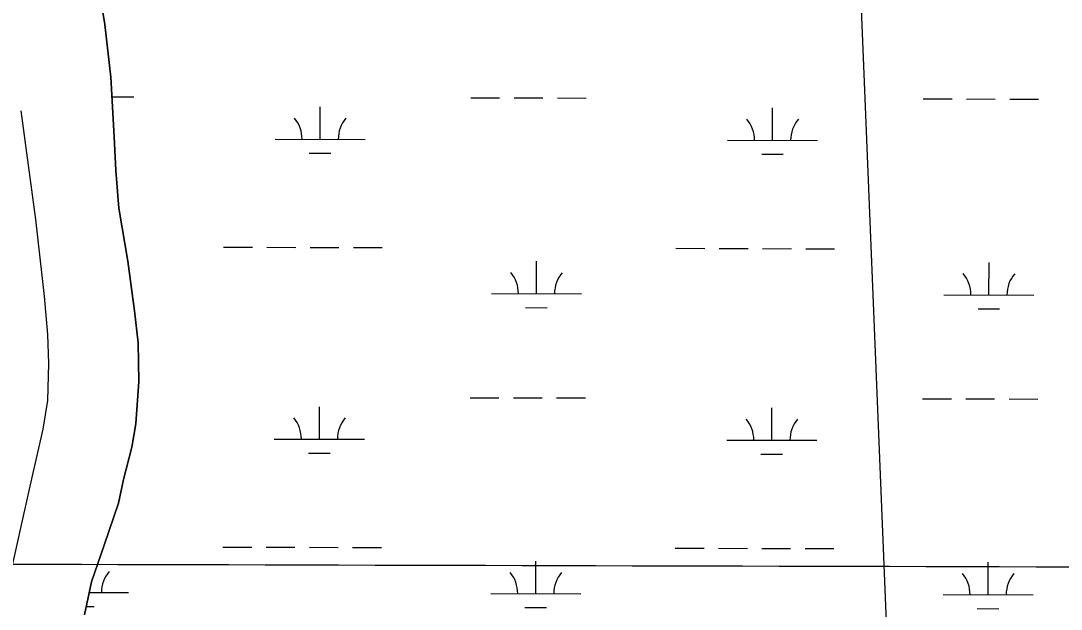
# Model space of a CAD drawing. Extents: x 3172297 to 3210190, y 958463 to 983887.
# Drawn here: x 3187707 to 3188861, y 975965 to 976618 of the extents above; entities that cross this region are included whole.
import ezdxf

# ---------------------------------------------------------------- set-up
doc = ezdxf.new("R2010")
doc.units = 0
for name, color, linetype in [('V-GRID-MAJR', 7, 'Continuous'), ('V-LEVE-TOET', 7, 'Continuous'), ('V-SITE-VEGE', 7, 'Continuous'), ('V-WETL-SWMP', 7, 'Continuous')]:
    doc.layers.add(name, color=color, linetype=linetype)

msp = doc.modelspace()

# ---------------------------------------------------------------- linework, layer by layer
at = {"layer": 'V-GRID-MAJR'}
msp.add_spline([(3176574.9, 976046.2), (3181787.8, 976031.4), (3187000.7, 976017.3), (3192213.6, 976004.1), (3197426.5, 975991.6), (3202639.4, 975979.8), (3207852.4, 975968.8)], degree=3, dxfattribs=at)
at = {"layer": 'V-LEVE-TOET'}
msp.add_lwpolyline([(3187706.9, 976518.2), (3187723.3, 976397.8), (3187733, 976312.8), (3187736.7, 976270.2), (3187737.7, 976238.1), (3187736.6, 976197.1), (3187731.5, 976165), (3187716.9, 976101.9), (3187692, 975989.1)], dxfattribs=at)
at = {"layer": 'V-SITE-VEGE'}
for p, q in [((3187792.3, 976663.8), (3187800.3, 976614.2)), ((3187800.3, 976614.2), (3187807, 976555.6)), ((3187807, 976555.6), (3187810.6, 976489.6)), ((3187810.6, 976489.6), (3187812.3, 976452.3)), ((3187812.3, 976452.3), (3187815.8, 976410.5)), ((3187815.8, 976410.5), (3187825.6, 976351.5)), ((3187825.6, 976351.5), (3187833, 976296.3)), ((3187833, 976296.3), (3187837.2, 976261)), ((3187837.2, 976261), (3187837.9, 976217.9)), ((3187837.9, 976217.9), (3187834.5, 976171)), ((3187834.5, 976171), (3187830.3, 976145.2)), ((3187830.3, 976145.2), (3187821, 976109.3)), ((3187821, 976109.3), (3187815.4, 976083.2)), ((3187815.4, 976083.2), (3187799.7, 976036.6)), ((3187799.7, 976036.6), (3187785.6, 975995.9)), ((3187785.6, 975995.9), (3187777.8, 975959.3))]:
    msp.add_line(p, q, dxfattribs=at)
at = {"layer": 'V-WETL-SWMP'}
for p, q in [((3187808.2, 976533.8), (3187832.4, 976533.7)), ((3188206.3, 976532.8), (3188238.3, 976532.7)), ((3188254.3, 976532.7), (3188286.3, 976532.6)), ((3188302.3, 976532.6), (3188334.3, 976532.5)), ((3188708.2, 976531.6), (3188740.2, 976531.5)), ((3188756.2, 976531.5), (3188788.2, 976531.4)), ((3188804.2, 976531.3), (3188836.2, 976531.3)), ((3188039.1, 976486.8), (3188039.2, 976522.8)), ((3188541, 976485.6), (3188541.1, 976521.6)), ((3187989.1, 976486.9), (3188089.1, 976486.7)), ((3188491, 976485.7), (3188591, 976485.4)), ((3188027.1, 976471.4), (3188051.1, 976471.3)), ((3188529, 976470.2), (3188553, 976470.1)), ((3187932, 976367), (3187964, 976366.9)), ((3187980, 976366.9), (3188012, 976366.8)), ((3188028, 976366.8), (3188060, 976366.7)), ((3188076, 976366.6), (3188108, 976366.6)), ((3188433.9, 976365.8), (3188465.9, 976365.7)), ((3188481.9, 976365.6), (3188513.9, 976365.6)), ((3188529.9, 976365.5), (3188561.9, 976365.4)), ((3188577.9, 976365.4), (3188609.9, 976365.3)), ((3188279.2, 976315.4), (3188279.3, 976351.4)), ((3188781.1, 976314.1), (3188781.2, 976350.1)), ((3188229.2, 976315.5), (3188329.2, 976315.3)), ((3188731.1, 976314.3), (3188831.1, 976314)), ((3188267.1, 976300), (3188291.1, 976299.9)), ((3188769, 976298.7), (3188793, 976298.7)), ((3188038.3, 976154.1), (3188038.4, 976190.1)), ((3188205.5, 976200.1), (3188237.5, 976200.1)), ((3188253.5, 976200), (3188285.5, 976199.9)), ((3188301.5, 976199.9), (3188333.5, 976199.8)), ((3188707.4, 976198.9), (3188739.4, 976198.8)), ((3188755.4, 976198.8), (3188787.4, 976198.7)), ((3188803.4, 976198.7), (3188835.4, 976198.6)), ((3188540.2, 976152.9), (3188540.3, 976188.9)), ((3187988.3, 976154.2), (3188088.3, 976154)), ((3188490.2, 976153), (3188590.2, 976152.8)), ((3188026.3, 976138.7), (3188050.3, 976138.7)), ((3188528.2, 976137.5), (3188552.2, 976137.4)), ((3187931.2, 976034.3), (3187963.2, 976034.2)), ((3187979.2, 976034.2), (3188011.2, 976034.1)), ((3188027.2, 976034.1), (3188059.2, 976034)), ((3188075.2, 976034), (3188107.2, 976033.9)), ((3188433.1, 976033.1), (3188465.1, 976033)), ((3188481.1, 976033), (3188513.1, 976032.9)), ((3188529.1, 976032.8), (3188561.1, 976032.8)), ((3188577.1, 976032.7), (3188609.1, 976032.6)), ((3188278.4, 975982.7), (3188278.4, 976018.7)), ((3188780.3, 975981.5), (3188780.3, 976017.5)), ((3187783.1, 975983.9), (3187826.4, 975983.8)), ((3188228.4, 975982.8), (3188328.4, 975982.6)), ((3188730.3, 975981.6), (3188830.3, 975981.4)), ((3187779.7, 975968.5), (3187788.4, 975968.5)), ((3188266.3, 975967.3), (3188290.3, 975967.3)), ((3188768.2, 975966.1), (3188792.2, 975966))]:
    msp.add_line(p, q, dxfattribs=at)
for points in [[(3188616.6, 977194.7), (3188717.1, 974726)], [(3187777.8, 975959.3), (3187785.6, 975995.9), (3187799.7, 976036.6), (3187815.4, 976083.2), (3187821, 976109.3), (3187830.3, 976145.2), (3187834.5, 976171), (3187837.9, 976217.9), (3187837.2, 976261), (3187833, 976296.3), (3187825.6, 976351.5), (3187815.8, 976410.5), (3187812.3, 976452.3), (3187810.6, 976489.6), (3187807, 976555.6), (3187800.3, 976614.2), (3187792.3, 976663.8), (3187783.6, 976712.1), (3187776.2, 976752.5)]]:
    msp.add_lwpolyline(points, dxfattribs=at)
for centre, start, end in [((3187983.9, 976487.4), 359.0865, 40.6302), ((3188094.4, 976487.1), 139.0865, 180.6302), ((3188485.8, 976486.2), 359.0865, 40.6302), ((3188596.3, 976485.9), 139.0865, 180.6302), ((3188223.9, 976316), 359.0865, 40.6302), ((3188334.4, 976315.7), 139.0865, 180.6302), ((3188725.8, 976314.8), 359.0865, 40.6302), ((3188836.3, 976314.5), 139.0865, 180.6302), ((3187983.1, 976154.7), 359.0865, 40.6302), ((3188093.5, 976154.5), 139.0865, 180.6302), ((3188485, 976153.5), 359.0865, 40.6302), ((3188595.5, 976153.2), 139.0865, 180.6302), ((3187831.7, 975984.3), 139.0865, 180.6302), ((3188223.1, 975983.3), 359.0865, 40.6302), ((3188333.6, 975983.1), 139.0865, 180.6302), ((3188725, 975982.1), 359.0865, 40.6302), ((3188835.5, 975981.8), 139.0865, 180.6302)]:
    msp.add_arc(centre, 35.2, start, end, dxfattribs=at)

doc.saveas('drawing.dxf')
